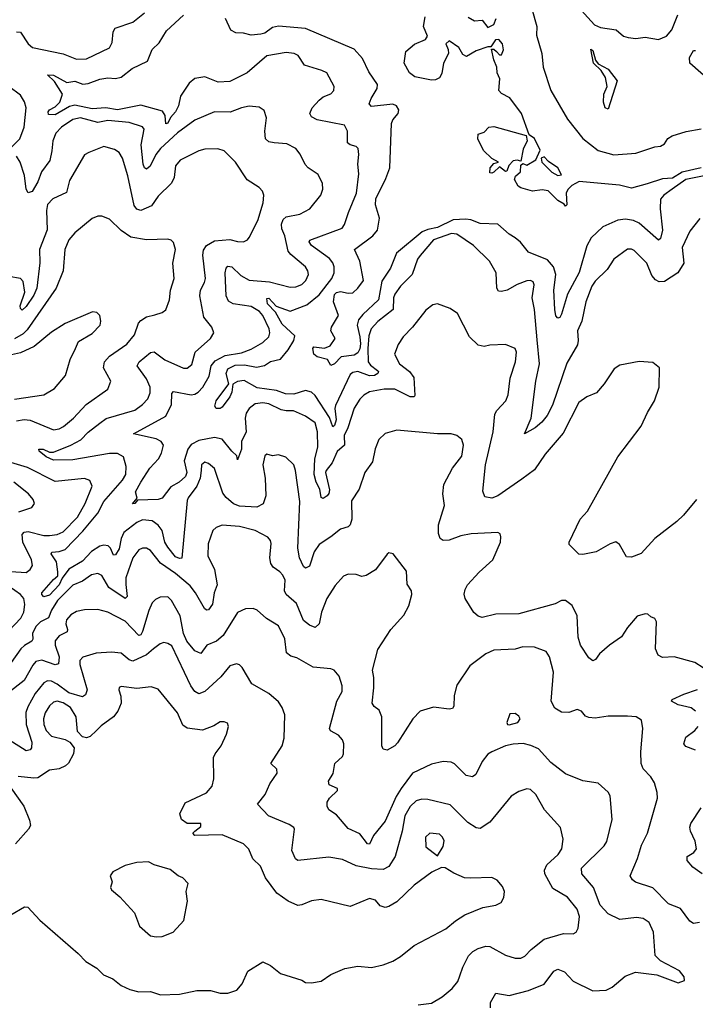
# Model space of a CAD drawing. Extents: x 2087054 to 2277909, y 548907 to 753496.
# Tile 294 of 444: x 2171111 to 2174594, y 689283 to 694360. Entities that reach past the tile are written whole.
import ezdxf

# ---------------------------------------------------------------- set-up
doc = ezdxf.new("R2010")
doc.units = 0

msp = doc.modelspace()

# ---------------------------------------------------------------- linework, layer by layer
at = {"layer": '0CON20XD'}
for points in [[(2173973, 694445), (2174075, 694332.9), (2174105, 694319.3), (2174186.4, 694306.4), (2174224.3, 694274.3), (2174247.2, 694267.3), (2174287.8, 694262.3), (2174335, 694268.9), (2174405, 694256.7), (2174445, 694275.3), (2174472.6, 694307.4), (2174504.4, 694385)], [(2171095, 694296.4), (2171115, 694295.6), (2171154.6, 694235), (2171176.7, 694216.7), (2171335, 694184), (2171405, 694155.4), (2171455, 694158.5), (2171575, 694214.3), (2171588.6, 694241.4), (2171593.4, 694296.6), (2171603.8, 694315), (2171694, 694346), (2171755, 694395.6)], [(2173750.6, 694415), (2173776.3, 694325), (2173775, 694280), (2173802.9, 694185), (2173809.2, 694115), (2173849, 693995), (2173935, 693846), (2174015, 693747.3), (2174094, 693685), (2174173.2, 693663.2), (2174288.3, 693671.7), (2174385, 693704.3), (2174415, 693708.1), (2174435, 693720), (2174453.2, 693746.8), (2174475, 693761.4), (2174547.1, 693782.9), (2174625, 693796.2)], [(2174616.7, 693335), (2174565, 693268.8), (2174525.7, 693185), (2174535.6, 693104.4), (2174504.2, 693055), (2174435, 693010.4), (2174408.2, 693008.2), (2174388.3, 693018.3), (2174370.7, 693040.7), (2174344.3, 693105), (2174278.9, 693168.9), (2174265, 693176.9), (2174243.9, 693176.1), (2174174.2, 693125), (2174138.9, 693071.1), (2174078.5, 693011.5), (2174060.5, 692985), (2174029.5, 692905), (2174009.4, 692805), (2173987.1, 692755), (2173990.8, 692705), (2173986.3, 692683.6), (2173931.8, 692588.2), (2173858, 692372), (2173831.1, 692318.9), (2173803.6, 692285), (2173767.8, 692255), (2173714, 692225), (2173747.3, 692305), (2173772.1, 692495), (2173791.1, 692585), (2173778, 692708), (2173765.3, 692865), (2173753.9, 692925), (2173762.9, 692992.9), (2173757.4, 693007.4), (2173745, 693014.2), (2173725, 693013.3), (2173676, 692995), (2173625, 692965.4), (2173595, 692957.5), (2173579.7, 692959.7), (2173571.2, 692975), (2173566.7, 693055), (2173533.5, 693115), (2173451.4, 693195), (2173365, 693253.3), (2173336.7, 693256.7), (2173243.9, 693225), (2173175, 693144.5), (2173162.5, 693125), (2173135, 693046), (2173074, 692985), (2173045.3, 692945), (2173038.8, 692925), (2173036.1, 692865), (2172957.3, 692802.7), (2172922.5, 692765), (2172910.8, 692729.2), (2172906, 692665), (2172907.7, 692595), (2172918.9, 692578.9), (2172955, 692551.5), (2172960.4, 692545), (2172957.9, 692535), (2172940, 692525), (2172915, 692523), (2172853.9, 692546.1), (2172829.1, 692540.9), (2172815, 692530.4), (2172739.1, 692370.9), (2172735.7, 692355), (2172743.4, 692296.6), (2172735, 692266.9), (2172725, 692261.1), (2172709.2, 692309.2), (2172635, 692422.5), (2172615, 692438.9), (2172585, 692447.9), (2172525, 692428.7), (2172481, 692431), (2172435, 692447.6), (2172335, 692461.9), (2172268.8, 692498.8), (2172235, 692494.4), (2172209.3, 692480.7), (2172205, 692439.2), (2172195, 692415.3), (2172155, 692362.5), (2172144.7, 692355.3), (2172125, 692355.5), (2172117.4, 692367.4), (2172124.4, 692395), (2172188.8, 692481.2), (2172175.2, 692535), (2172185, 692558.7), (2172221.3, 692578.7), (2172270.7, 692580.7), (2172331.5, 692568.5), (2172373.7, 692576.3), (2172405, 692597.5), (2172455, 692609.5), (2172495, 692657.2), (2172525.3, 692705), (2172528.9, 692728.9), (2172465, 692790.2), (2172430.7, 692850.7), (2172388.2, 692895), (2172385, 692922), (2172395, 692924.5), (2172433.1, 692883.1), (2172505, 692856.2), (2172591.4, 692888.6), (2172655, 692940.4), (2172720.8, 693025), (2172732.7, 693055), (2172733.2, 693085), (2172725.7, 693105.7), (2172707.7, 693127.7), (2172615.4, 693195), (2172604.4, 693215), (2172606.6, 693223.4), (2172774.3, 693285), (2172786.5, 693303.5), (2172805.6, 693365.6), (2172848.2, 693465), (2172860.4, 693565), (2172854.5, 693615), (2172860, 693665), (2172856, 693695), (2172845.7, 693705.7), (2172814.2, 693714.2), (2172801.2, 693725), (2172801.9, 693785), (2172785.8, 693815), (2172645, 693843.9), (2172615, 693859.4), (2172607.5, 693875), (2172619.5, 693905), (2172654.7, 693945.3), (2172675, 693961.5), (2172715, 693977.1), (2172730, 693995), (2172732.5, 694015), (2172693.8, 694085), (2172668.3, 694098.3), (2172580, 694125), (2172546.2, 694175), (2172525.4, 694185.4), (2172485, 694190.9), (2172385, 694173.1), (2172283.9, 694086.1), (2172195, 694041.5), (2172135, 694037.8), (2172065.6, 694064.4), (2172015, 694056.2), (2171985, 694032.5), (2171940.3, 693965), (2171929.8, 693915), (2171915, 693883.6), (2171888.9, 693855), (2171875, 693825.8), (2171865, 693822.2), (2171862, 693865), (2171847.5, 693887.5), (2171735, 693918.1), (2171615, 693894.2), (2171555, 693904.8), (2171485, 693900.3), (2171395, 693919.1), (2171368.7, 693911.3), (2171295, 693869.1), (2171260.7, 693870.7), (2171257.8, 693885), (2171264.6, 693895), (2171295, 693910.5), (2171318.5, 693935), (2171332.5, 693975), (2171290.6, 694040.6), (2171254.4, 694075.6), (2171285, 694074.3), (2171355, 694035.6), (2171395, 694042.7), (2171437.5, 694027.5), (2171465, 694030.2), (2171525, 694053.6), (2171565, 694059.8), (2171605, 694056.7), (2171635, 694062.9), (2171691.3, 694108.7), (2171770.4, 694145), (2171795, 694205.6), (2171829.8, 694240.2), (2171868.4, 694301.6), (2171956.6, 694383.4)], [(2172683.4, 692666.6), (2172711.8, 692678.2), (2172737.1, 692715), (2172715.6, 692755), (2172719.1, 692775), (2172755.4, 692835), (2172728.8, 692905), (2172735, 692942.7), (2172745, 692953.1), (2172765, 692958.8), (2172805, 692949.5), (2172828.2, 692951.8), (2172855, 692975.3), (2172882.8, 693015), (2172865.3, 693115), (2172838.1, 693175), (2172930.9, 693245), (2172955.5, 693275), (2172965.6, 693335.6), (2172945.6, 693405), (2172947.5, 693435), (2172999.4, 693540.6), (2173018.9, 693595), (2173027.7, 693825), (2173035, 693842.9), (2173062.9, 693875), (2173065.5, 693895.5), (2173054.2, 693915), (2173035, 693924.5), (2172925, 693911.2), (2172912.9, 693925), (2172923, 693953), (2172954.7, 694005), (2172955.7, 694025.7), (2172911, 694091), (2172878.8, 694158.8), (2172835, 694207.2), (2172585, 694313.3), (2172444.7, 694325.3), (2172415, 694318.9), (2172375, 694290.4), (2172355, 694284.1), (2172305, 694280), (2172265, 694290), (2172225, 694291.2), (2172200, 694305), (2172172, 694365)], [(2174624.7, 693595.3), (2174526.9, 693573.1), (2174477, 693543), (2174425, 693538.4), (2174346.3, 693513.7), (2174265, 693490.4), (2174203.5, 693506.5), (2173995, 693524.7), (2173956.9, 693505), (2173936.7, 693483.3), (2173928.5, 693465), (2173932.5, 693405), (2173925, 693397.5), (2173918.6, 693408.6), (2173885, 693427.5), (2173835, 693476.9), (2173805, 693482.9), (2173755, 693475.8), (2173695, 693492.5), (2173681.7, 693501.7), (2173661.2, 693535), (2173667.5, 693552.5), (2173692.5, 693575), (2173695, 693610), (2173705, 693617.5), (2173725, 693608.8), (2173772.5, 693637.5), (2173793.6, 693686.4), (2173765, 693747.5), (2173737.5, 693765), (2173697.8, 693875), (2173637.1, 693957.1), (2173595, 693979.2), (2173580.8, 693995), (2173585.8, 694055), (2173573.1, 694085), (2173571.2, 694115), (2173555, 694152.5), (2173543, 694207), (2173555, 694207.5), (2173570, 694195), (2173585, 694177.5), (2173595, 694177.5), (2173605, 694203.8), (2173600.5, 694235), (2173582, 694258), (2173564.3, 694255), (2173540, 694220), (2173525, 694220), (2173465, 694198.2), (2173415, 694169.7), (2173395, 694179.5), (2173375, 694215.5), (2173325, 694250.8), (2173308.6, 694235), (2173320.5, 694205), (2173321.5, 694185), (2173295.7, 694135), (2173287.2, 694082.8), (2173275, 694060), (2173255, 694049.2), (2173235, 694048), (2173147.5, 694065), (2173120, 694085), (2173093.3, 694135), (2173102.5, 694195), (2173146.2, 694233.8), (2173203.3, 694256.7), (2173214.2, 694275), (2173193.1, 694325), (2173201.9, 694375)], [(2173423.2, 694373.2), (2173455.8, 694354.2), (2173495, 694357.5), (2173525, 694318.8), (2173555, 694334.3), (2173567, 694365)], [(2174145, 693898), (2174130, 693905), (2174121.1, 693935), (2174122.5, 693975), (2174140, 694015), (2174131.3, 694061.3), (2174108, 694098), (2174068.8, 694135), (2174055, 694207.5), (2174065, 694200), (2174080, 694150), (2174092.5, 694132.5), (2174144.2, 694105), (2174192, 694045), (2174145, 693898)], [(2174665, 694048.5), (2174566, 694135), (2174564.2, 694165), (2174585, 694200), (2174595, 694200)], [(2171062.9, 693695), (2171112.7, 693745), (2171134.6, 693805), (2171144.1, 693905), (2171136.2, 693936.2), (2171115, 693970.5), (2171055, 694014.3)], [(2173135.8, 692775), (2173088.1, 692725), (2173062.9, 692685), (2173043.8, 692635), (2173069.2, 692585), (2173120.8, 692545), (2173143.1, 692515), (2173148.3, 692421.7), (2173144.2, 692415.8), (2173125, 692415.6), (2173045, 692455.3), (2172990, 692455), (2172915, 692440.9), (2172885, 692424.4), (2172865, 692403.1), (2172835, 692357.1), (2172803.6, 692255), (2172784.7, 692215), (2172786.5, 692165), (2172747.4, 692132.6), (2172721.9, 692075), (2172690.8, 692035), (2172688.1, 692025), (2172708.9, 691935), (2172705, 691915.7), (2172695.7, 691904.3), (2172675, 691890.8), (2172665, 691896.7), (2172658.9, 691938.9), (2172639.2, 691975), (2172630, 692015), (2172633, 692095), (2172647.5, 692155), (2172645.9, 692235), (2172635, 692280.6), (2172585.2, 692315.2), (2172522.6, 692342.6), (2172485, 692342), (2172458.6, 692348.6), (2172395, 692378.8), (2172365, 692383.6), (2172325, 692378.7), (2172294.3, 692355), (2172278.5, 692331.5), (2172273.8, 692305), (2172278.9, 692235), (2172254.8, 692185.2), (2172254.6, 692145), (2172235, 692090), (2172231.2, 692111.2), (2172205, 692134.5), (2172155, 692196.5), (2172115, 692204.8), (2172035, 692190.6), (2171995, 692168.4), (2171978.8, 692145), (2171959.8, 692085), (2171973.7, 692025), (2171966.2, 692005), (2171933.3, 691975), (2171889.8, 691950.2), (2171845, 691892.9), (2171825, 691885.6), (2171718.3, 691881.7), (2171705, 691864.2), (2171693.3, 691863.3), (2171716.7, 691893.3), (2171708.8, 691925), (2171735.8, 691975.8), (2171782.1, 692047.9), (2171826.2, 692095), (2171842.7, 692125), (2171851.9, 692165), (2171840.8, 692185), (2171815, 692198.5), (2171697.5, 692225), (2171864.7, 692315), (2171893.5, 692375), (2171895, 692432.5), (2171905, 692443.3), (2171995, 692425.8), (2172015, 692428), (2172031, 692439), (2172055, 692465.5), (2172088.8, 692521.2), (2172097.8, 692575), (2172119.1, 692600.9), (2172171.3, 692628.7), (2172255, 692642.1), (2172305, 692661.4), (2172364.5, 692695), (2172395.4, 692725), (2172401.5, 692745), (2172397.6, 692765), (2172364.2, 692835), (2172347.6, 692855), (2172305, 692880), (2172212, 692895), (2172188.4, 692908.4), (2172176.2, 692935), (2172169.8, 693055), (2172175, 693078.1), (2172185, 693088.4), (2172205, 693084.8), (2172251.3, 693041.3), (2172295, 693016.9), (2172398.7, 693008.7), (2172505, 692980.7), (2172535, 692982.9), (2172566, 692994), (2172586.8, 693015), (2172599.6, 693045), (2172597.1, 693065), (2172585.4, 693085), (2172508.3, 693148.3), (2172495.2, 693165.2), (2172477.5, 693245), (2172462, 693282), (2172461.6, 693305), (2172470.1, 693329.9), (2172485, 693343.9), (2172555, 693356.1), (2172606.9, 693385), (2172663.5, 693455), (2172673.5, 693485), (2172672.2, 693515), (2172650.8, 693560.8), (2172598.6, 693595), (2172582.7, 693612.7), (2172556.9, 693666.9), (2172535.5, 693695.5), (2172488.6, 693718.6), (2172422.5, 693725), (2172395, 693729.4), (2172378.9, 693745), (2172375.5, 693785), (2172383, 693853), (2172370.9, 693890.9), (2172345, 693909.2), (2172295, 693912.9), (2172255, 693905.6), (2172196.9, 693883.1), (2172115, 693883.9), (2172015, 693840.9), (2171925, 693776.4), (2171836.8, 693695), (2171813.1, 693665), (2171784.6, 693605), (2171765, 693589.5), (2171755, 693595.6), (2171747.1, 693615), (2171737.4, 693715), (2171753.6, 693795), (2171745, 693807.8), (2171675, 693830.2), (2171565, 693839.4), (2171515, 693829.4), (2171425, 693853.3), (2171385, 693844.8), (2171326.3, 693805), (2171298.3, 693775), (2171281.4, 693735), (2171276.4, 693683.6), (2171266.8, 693633.2), (2171223.5, 693575), (2171205, 693524.2), (2171175, 693474), (2171155, 693466.7), (2171144.5, 693485), (2171136.6, 693556.6), (2171114.7, 693624.7), (2171095.3, 693655.3)], [(2173545, 693567.5), (2173535, 693570), (2173536.2, 693595), (2173555, 693617.5), (2173580, 693625), (2173545, 693643.3), (2173502.5, 693685), (2173473.8, 693745), (2173475, 693770), (2173505, 693780), (2173530, 693805), (2173555, 693808.8), (2173723, 693763), (2173728, 693735), (2173707.5, 693692.5), (2173695, 693630), (2173676, 693636), (2173655, 693632), (2173632.2, 693607.8), (2173621.7, 693578.3), (2173615, 693577.5), (2173585, 693600), (2173555, 693573.3), (2173545, 693567.5)], [(2171525, 692278.9), (2171557.1, 692302.9), (2171704.2, 692345.8), (2171744.4, 692375), (2171771.8, 692405), (2171783.8, 692435), (2171783.9, 692465), (2171765, 692507.5), (2171717.3, 692575), (2171727.3, 692595), (2171785, 692643.8), (2171805, 692647.3), (2171859.2, 692605), (2171955, 692562.2), (2171975, 692563.3), (2171999.1, 692580.9), (2172016.2, 692645), (2172094.4, 692715), (2172112.5, 692745), (2172101.4, 692775), (2172060.8, 692825), (2172040.3, 692935), (2172043.2, 692965), (2172064.6, 693005), (2172068.4, 693025), (2172055.3, 693145), (2172059.4, 693170.6), (2172075, 693195.5), (2172115, 693219.3), (2172195, 693226.5), (2172235, 693215.7), (2172265.8, 693214.2), (2172285, 693223.8), (2172295, 693236.7), (2172338.5, 693325), (2172365.6, 693415), (2172370, 693455), (2172363.8, 693475), (2172346.2, 693495), (2172283.6, 693533.6), (2172224.6, 693624.6), (2172165, 693684.2), (2172133.1, 693693.1), (2172065, 693692.7), (2172035, 693683.8), (2171938.6, 693635), (2171913.9, 693606.1), (2171907.7, 693545), (2171893.5, 693516.5), (2171825, 693450), (2171790, 693400), (2171735, 693375.5), (2171715, 693382.5), (2171701.7, 693401.7), (2171669.2, 693555), (2171640.9, 693645), (2171623.9, 693673.9), (2171600.2, 693690.2), (2171545, 693705.6), (2171467.5, 693675), (2171445, 693663.3), (2171368.8, 693531.2), (2171352.2, 693467.8), (2171282.9, 693435), (2171255, 693406), (2171250.4, 693375), (2171253.7, 693276.4), (2171214, 693175), (2171215.3, 693105.3), (2171199.5, 692975), (2171185, 692939.1), (2171145, 692880.9), (2171125, 692862.1), (2171115, 692870), (2171113.8, 692883.8), (2171137.9, 692955), (2171129.4, 693009.4), (2171115, 693025.5), (2171055.4, 693035.4)], [(2173885, 693556.7), (2173905, 693560), (2173885.7, 693595), (2173837.7, 693627.7), (2173815, 693652.5), (2173800, 693645), (2173802.5, 693625), (2173855, 693572.5), (2173885, 693556.7)], [(2174665, 693560.1), (2174545, 693535.4), (2174475, 693486.4), (2174432.5, 693455), (2174415.3, 693434.7), (2174412.8, 693385), (2174425.3, 693274.7), (2174415, 693232), (2174405, 693223.1), (2174305, 693310.8), (2174275, 693323.7), (2174235, 693330.8), (2174195, 693326), (2174118.2, 693291.8), (2174056.9, 693235), (2174035.7, 693194.3), (2173995, 693055.7), (2173934.7, 692945), (2173905, 692842), (2173895, 692824.4), (2173885, 692820.8), (2173875, 692833.3), (2173869.1, 692865), (2173865.2, 692965), (2173875.2, 693045), (2173862.6, 693085), (2173832.1, 693122.1), (2173735, 693160.8), (2173693, 693213), (2173666.2, 693235), (2173635, 693254.2), (2173576.2, 693305), (2173485, 693308.2), (2173437.6, 693327.6), (2173411.2, 693331.2), (2173345, 693327.3), (2173265, 693287.4), (2173215, 693277.6), (2173185.8, 693265), (2173053.6, 693155), (2173022, 693078), (2172977.8, 693012.2), (2172960.4, 692915), (2172879.8, 692840.2), (2172858.6, 692811.4), (2172850.8, 692785), (2172865.5, 692724.5), (2172867.6, 692687.6), (2172865, 692662.2), (2172855, 692641.3), (2172835, 692630.3), (2172768.8, 692621.2), (2172735, 692584.4), (2172715, 692576.7), (2172697.9, 692607.9), (2172645, 692620.6), (2172627.1, 692635), (2172622, 692665), (2172628, 692672), (2172683.4, 692666.6)], [(2171095, 692291.1), (2171135, 692298), (2171165, 692294.1), (2171285, 692245.4), (2171315, 692249.6), (2171337.6, 692262.4), (2171389.4, 692305), (2171454.7, 692375.3), (2171565, 692454.2), (2171580.6, 692495), (2171543.6, 692565), (2171548.5, 692595), (2171575, 692625.4), (2171663.7, 692686.3), (2171702.7, 692735), (2171723.6, 692795), (2171735, 692808.9), (2171765, 692827.9), (2171808.6, 692838.6), (2171845, 692850), (2171865, 692864), (2171883.5, 692915), (2171888.2, 692965), (2171908.1, 693025), (2171900, 693105), (2171914.3, 693175), (2171905, 693210), (2171892.9, 693222.9), (2171875, 693228.1), (2171765, 693224.5), (2171685, 693238.4), (2171635, 693273.1), (2171575, 693331.4), (2171535, 693347.1), (2171515, 693347.1), (2171485, 693334.2), (2171395, 693260), (2171364.6, 693225), (2171343.9, 693175), (2171336, 693064), (2171299.1, 692975), (2171149.5, 692760.5), (2171129.9, 692740.1), (2171085, 692713.3)], [(2174600, 691885), (2174532.5, 691805), (2174498.6, 691771.4), (2174385, 691684), (2174315, 691606.7), (2174265, 691588), (2174239.3, 691589.3), (2174203, 691653), (2174185, 691667.5), (2174155, 691657.5), (2174083.4, 691616.6), (2174015, 691601.2), (2173993.6, 691603.6), (2173943.6, 691653.6), (2173943.3, 691665), (2174000.6, 691785), (2174037.5, 691825), (2174193.9, 692105), (2174315.5, 692264.5), (2174347.5, 692335), (2174384.3, 692395), (2174407.5, 692465), (2174410, 692565), (2174375, 692592.5), (2174305, 692597.5), (2174205, 692578), (2174175, 692558.8), (2174125, 692481.2), (2174085, 692435.8), (2174035, 692414.3), (2173994.2, 692385), (2173912.3, 692227.7), (2173819.9, 692120.1), (2173765, 692037.9), (2173700.2, 691989.8), (2173576.2, 691905), (2173545, 691892.5), (2173509.4, 691899.4), (2173498.7, 691928.7), (2173513.2, 692065), (2173552.9, 692235), (2173561.2, 692325), (2173571.1, 692345), (2173616.7, 692395), (2173630, 692425), (2173638.9, 692511.1), (2173666.7, 692595), (2173671.9, 692645), (2173665, 692663.8), (2173615, 692684), (2173535, 692681.4), (2173505, 692674), (2173475, 692680.8), (2173429.4, 692725), (2173368, 692845), (2173330.3, 692870.3), (2173265, 692894.4), (2173240.9, 692889.1), (2173205, 692861.4), (2173135.8, 692775)], [(2171085, 692403.5), (2171235.4, 692424.6), (2171291.5, 692458.5), (2171346.7, 692525), (2171372.4, 692607.6), (2171398.6, 692665), (2171415, 692700), (2171485, 692741.9), (2171525.6, 692785), (2171530, 692805), (2171524.2, 692834.2), (2171509.5, 692849.5), (2171486.4, 692853.6), (2171345, 692792.9), (2171275, 692747.8), (2171185.8, 692674.2), (2171115, 692642.2), (2171068.8, 692631.2)], [(2174635, 691018.1), (2174591.2, 691045), (2174485.8, 691074.2), (2174425, 691071.4), (2174402.4, 691082.4), (2174389.4, 691115), (2174393.3, 691255), (2174385, 691272.5), (2174365, 691280), (2174350, 691295), (2174335, 691296.2), (2174295, 691283.8), (2174244.3, 691225), (2174213.2, 691176.8), (2174151.2, 691135), (2174100.5, 691089.5), (2174079.5, 691060.5), (2174065, 691053.3), (2174045, 691068.8), (2174001.9, 691135), (2173990.4, 691175), (2173984.5, 691285), (2173958.9, 691338.9), (2173925, 691364.3), (2173905, 691365.5), (2173871.9, 691348.1), (2173685, 691295.5), (2173565, 691294.6), (2173495, 691276.9), (2173475, 691283.4), (2173453.1, 691303.1), (2173407.3, 691375), (2173403.1, 691396.9), (2173407.6, 691422.4), (2173420, 691445), (2173479.5, 691510.5), (2173550.8, 691575), (2173590, 691665), (2173592.3, 691692.3), (2173588.8, 691708.8), (2173576, 691716), (2173438.7, 691708.7), (2173385, 691698.9), (2173325, 691675.6), (2173295, 691674), (2173278.8, 691685), (2173269.5, 691709.5), (2173269.4, 691755), (2173300.5, 691855), (2173292.7, 691915), (2173297.2, 691962.8), (2173342, 692048), (2173391.1, 692108.9), (2173398.9, 692165), (2173390, 692195), (2173365.6, 692215.6), (2173336.1, 692223.9), (2173265, 692223.5), (2173055, 692243.1), (2172994.5, 692225.5), (2172962.9, 692195), (2172943.2, 692146.8), (2172930.7, 692079.3), (2172890, 692025), (2172861.7, 691938.3), (2172821.9, 691878.1), (2172823.3, 691785), (2172815.3, 691754.7), (2172805, 691744.4), (2172765, 691733.3), (2172715, 691692.7), (2172655, 691653.5), (2172630, 691615), (2172605, 691542.2), (2172585, 691530.8), (2172575, 691540.8), (2172552.9, 691585), (2172545.3, 691635.3), (2172555.7, 691875), (2172533.6, 692035), (2172524.4, 692065), (2172483.8, 692103.8), (2172445, 692115.6), (2172415, 692110), (2172385, 692118.8), (2172375, 692110), (2172364.6, 692065), (2172377.3, 691995), (2172380.4, 691905), (2172366.3, 691863.7), (2172333.5, 691846.5), (2172245, 691851.1), (2172213.5, 691863.5), (2172175.2, 691895.2), (2172158.6, 691918.6), (2172115, 692045.6), (2172085, 692071.4), (2172065, 692078.1), (2172049.4, 692065), (2172047.3, 692035), (2172041.1, 691995), (2172024.1, 691955), (2171980, 691895), (2171975, 691880), (2171947.4, 691582.6), (2171935, 691581.1), (2171915, 691590.4), (2171875, 691640), (2171860.4, 691665), (2171845.3, 691725), (2171825, 691753.3), (2171795, 691775.3), (2171745, 691780.6), (2171715, 691767.4), (2171647.4, 691715), (2171634.2, 691685), (2171625, 691631.4), (2171605, 691600), (2171595, 691599.2), (2171579.6, 691635), (2171567, 691647), (2171545, 691650.9), (2171525, 691645.6), (2171482.4, 691617.6), (2171435, 691567.3), (2171363.9, 691526.1), (2171330.6, 691479.4), (2171315, 691446.2), (2171265, 691392.7), (2171235, 691384.4), (2171225.6, 691395), (2171225.5, 691405), (2171286.3, 691473.6), (2171307.3, 691492.7), (2171308.2, 691511.8), (2171301, 691565), (2171273.3, 691605), (2171276.3, 691613.7), (2171315, 691617), (2171345, 691627.8), (2171437.2, 691722.8), (2171515, 691814.7), (2171545.5, 691874.5), (2171641.6, 691985), (2171657.9, 692015), (2171660.3, 692055), (2171646.2, 692105), (2171615, 692123.2), (2171575, 692123.4), (2171385, 692090.9), (2171285, 692088.2), (2171248.1, 692105), (2171211.2, 692135), (2171210, 692145), (2171232.5, 692145), (2171265, 692130), (2171285, 692129.4), (2171375, 692165.9), (2171427.2, 692192.8), (2171465, 692233.3), (2171525, 692278.9)], [(2171065, 691514.2), (2171145, 691510), (2171165, 691524.5), (2171177.5, 691545), (2171173.1, 691575), (2171127.8, 691665), (2171125, 691705.6), (2171135, 691716.6), (2171155, 691719.8), (2171235, 691700.5), (2171265, 691699.7), (2171305, 691705.3), (2171335, 691718.9), (2171409.3, 691795), (2171448.6, 691865), (2171484.4, 691955), (2171473.6, 691983.6), (2171445, 691993.5), (2171295, 691978.9), (2171151.1, 692051.1), (2171065, 692075.9)], [(2171107.2, 691822.7), (2171173.8, 691845), (2171187.5, 691865), (2171180, 691885), (2171156.9, 691915), (2171081.4, 691975)], [(2174616, 689704), (2174585, 689700), (2174565, 689710.8), (2174517, 689777), (2174455, 689800.3), (2174375, 689882.7), (2174285, 689913.3), (2174270, 689925), (2174258.9, 689945), (2174296.9, 690035), (2174317.4, 690102.6), (2174348.2, 690165), (2174400, 690345), (2174398.1, 690375), (2174383.1, 690425), (2174365.3, 690455.3), (2174326.1, 690496.1), (2174315.4, 690525), (2174313.8, 690585), (2174324.3, 690705.7), (2174317.3, 690747.3), (2174288.8, 690765), (2174245, 690769.2), (2174145, 690768.9), (2174077.8, 690757.8), (2174045, 690761.4), (2174028.3, 690768.3), (2174007.1, 690795), (2173985, 690802.2), (2173942.3, 690787.7), (2173905, 690789.8), (2173869.1, 690809.1), (2173850.4, 690845), (2173862.9, 690995), (2173842.9, 691075), (2173825, 691101.2), (2173765, 691124), (2173705.8, 691125.8), (2173665, 691113.3), (2173555, 691108.1), (2173515, 691090), (2173431.9, 691028.1), (2173365, 690928), (2173351.1, 690875), (2173349.4, 690820.6), (2173342.5, 690807.5), (2173325, 690804.2), (2173244.4, 690815.6), (2173176.4, 690793.6), (2173138.1, 690755), (2173059.5, 690630.5), (2173045, 690615.7), (2173005, 690594), (2172985, 690598.8), (2172977.5, 690615), (2172977.5, 690765), (2172965, 690798.8), (2172937.9, 690817.9), (2172927.5, 690835), (2172937.3, 690915), (2172937.7, 690967.7), (2172929.5, 691005), (2172957.6, 691112.4), (2173024, 691216), (2173090.9, 691289.1), (2173116.7, 691336.7), (2173133.3, 691395), (2173131.2, 691415), (2173108.8, 691448.8), (2173105.6, 691515.6), (2173036.2, 691605), (2173015, 691610), (2173005, 691603.3), (2172945, 691523.8), (2172896.8, 691493.2), (2172875, 691489.2), (2172845, 691498.6), (2172805, 691500.8), (2172780.3, 691489.7), (2172737.6, 691442.4), (2172695, 691375.8), (2172667.9, 691305), (2172655, 691244), (2172635, 691225.6), (2172605, 691237.5), (2172575, 691261.8), (2172538.7, 691348.7), (2172484.5, 691395), (2172476.9, 691415), (2172479.5, 691469.5), (2172468.2, 691495), (2172451.9, 691511.9), (2172417.2, 691537.3), (2172405.3, 691555), (2172401.6, 691585), (2172408.5, 691658.5), (2172404.4, 691675), (2172391.2, 691691.2), (2172325.8, 691725.8), (2172245, 691746), (2172155, 691753.3), (2172125, 691741.4), (2172107.5, 691725), (2172083.1, 691656.9), (2172081.5, 691595), (2172116.2, 691525), (2172128.8, 691445), (2172114.7, 691405), (2172105, 691346.2), (2172085, 691317.1), (2172075, 691315.7), (2172063.4, 691323.4), (2172018.1, 691405), (2171990.2, 691440.2), (2171915, 691503.8), (2171837, 691557), (2171785, 691621.9), (2171765, 691634.5), (2171745, 691635.5), (2171725, 691626.5), (2171695, 691584.3), (2171658.7, 691481.3), (2171657.8, 691447.8), (2171665.8, 691385), (2171655.3, 691374.7), (2171571.7, 691431.7), (2171535, 691493.5), (2171515, 691503.9), (2171482, 691498), (2171435, 691463.9), (2171385, 691444.7), (2171307, 691365), (2171274.7, 691315.3), (2171259.2, 691275), (2171219.2, 691255), (2171195, 691231.6), (2171176.7, 691195), (2171178.9, 691165), (2171174.2, 691155.8), (2171136.4, 691133.6), (2171118.1, 691115), (2171067, 691045)], [(2171055, 691208.5), (2171117, 691273), (2171131.9, 691305), (2171137.3, 691345), (2171132.5, 691375), (2171116.2, 691395), (2171057.6, 691437.6)], [(2173539.1, 689265), (2173538.6, 689291.4), (2173565, 689340.8), (2173635, 689327.9), (2173734.5, 689354.5), (2173815, 689386.2), (2173865, 689452.9), (2173885, 689463.3), (2173920.5, 689450.5), (2173965, 689402.1), (2174065, 689352.9), (2174135, 689355.6), (2174165, 689371.9), (2174232.2, 689427.8), (2174285, 689448.9), (2174395, 689434.2), (2174505, 689393.8), (2174537.5, 689405), (2174536.7, 689425), (2174513.3, 689455), (2174415, 689507.1), (2174387.1, 689535), (2174378.1, 689655), (2174356, 689705), (2174325, 689725.7), (2174291.1, 689731.1), (2174205, 689719.6), (2174145, 689750), (2174103.8, 689793.8), (2174068.4, 689885), (2174008.5, 689955), (2174006.9, 689985), (2174125, 690099.2), (2174138.6, 690121.4), (2174165.6, 690235), (2174155, 690357.5), (2174145, 690376.7), (2174093, 690423), (2174015, 690434.4), (2173925, 690470.6), (2173849.8, 690529.8), (2173785, 690599.2), (2173747, 690617), (2173707.5, 690627.5), (2173654.6, 690624.6), (2173615, 690614.7), (2173545, 690584.5), (2173525, 690571.9), (2173494.7, 690535.3), (2173462.5, 690467.5), (2173445, 690455.7), (2173412.7, 690462.7), (2173352.8, 690522.8), (2173335, 690531.5), (2173295, 690534.3), (2173235, 690520.7), (2173135.4, 690475), (2173077.8, 690395), (2173051.7, 690355), (2172995, 690226.9), (2172936, 690154), (2172915, 690109.2), (2172905, 690110), (2172865, 690161.9), (2172805, 690189.2), (2172745, 690260), (2172705, 690286), (2172696.7, 690305), (2172696.9, 690325), (2172707.8, 690345), (2172750, 690385), (2172750, 690395), (2172706.7, 690415), (2172704, 690434), (2172726.5, 690473.5), (2172735.8, 690525), (2172775, 690560), (2172781.4, 690575), (2172781.8, 690625), (2172775.9, 690645.9), (2172755, 690670.6), (2172713.6, 690693.6), (2172708.9, 690705), (2172745.6, 690845), (2172774.3, 690895), (2172774.3, 690925), (2172758, 690975), (2172732.5, 691005), (2172715, 691012), (2172625, 691020.9), (2172539.3, 691069.3), (2172508.5, 691078.5), (2172486.5, 691095), (2172477.7, 691167.7), (2172445.6, 691235), (2172382.9, 691272.9), (2172335, 691314.2), (2172315, 691324.2), (2172275, 691321.9), (2172235, 691302.5), (2172159.6, 691185), (2172126.4, 691155), (2172075.9, 691134.1), (2172045, 691091.9), (2172015, 691104.7), (2171973.5, 691155), (2171956, 691195), (2171938, 691285), (2171894, 691365), (2171875, 691384), (2171835, 691382.5), (2171810.7, 691369.3), (2171795, 691352), (2171776.7, 691313.3), (2171745, 691205.6), (2171735, 691187.8), (2171725, 691184.5), (2171655, 691257.7), (2171565, 691305.4), (2171515, 691318.8), (2171445, 691316.2), (2171405, 691308.2), (2171375, 691291.5), (2171353.2, 691265), (2171350, 691245), (2171358.5, 691215), (2171356, 691204), (2171315, 691182.2), (2171293.6, 691156.4), (2171294.2, 691135), (2171315.7, 691075), (2171311.6, 691038.4), (2171295, 691032.4), (2171225, 691057.9), (2171195, 691050), (2171178.5, 691031.5), (2171135, 690953.2), (2171049.1, 690885)], [(2173380.9, 689429.1), (2173396, 689475), (2173425, 689531.9), (2173446.9, 689555), (2173475, 689570), (2173515, 689582.7), (2173535, 689581.5), (2173615, 689535.6), (2173665, 689520.5), (2173695, 689521.1), (2173715, 689530.6), (2173747.1, 689565), (2173815, 689618.5), (2173915, 689647.8), (2173965, 689646.9), (2173980, 689655), (2173990.6, 689675), (2173996.4, 689735), (2173985, 689774), (2173935.6, 689835), (2173859.3, 689879.3), (2173818.5, 689955), (2173817.5, 689975), (2173828.7, 690001.3), (2173886.5, 690055), (2173906.5, 690085), (2173912.2, 690135), (2173899.2, 690195), (2173817.1, 690285), (2173772.5, 690365), (2173745, 690390.8), (2173725, 690393.8), (2173685, 690380), (2173644.6, 690355.4), (2173535, 690221.4), (2173485, 690189.2), (2173465, 690192.9), (2173420.8, 690220.8), (2173330.7, 690310.7), (2173215, 690338.9), (2173185, 690340.9), (2173155, 690332.7), (2173125, 690302.2), (2173097.4, 690255), (2173082.6, 690175), (2173046.5, 690045), (2173015, 689992.5), (2172985, 689978.5), (2172925, 689981.6), (2172845, 689997.2), (2172775, 690030), (2172705, 690042), (2172545, 690023.8), (2172533.6, 690033.6), (2172514.5, 690075.5), (2172527.5, 690185), (2172523.8, 690195), (2172500.5, 690210.5), (2172393.8, 690255), (2172337.5, 690315), (2172376, 690365), (2172400.7, 690419.3), (2172438.8, 690475), (2172437.5, 690495), (2172406.2, 690525), (2172464.3, 690615), (2172475.5, 690654.5), (2172477.5, 690775), (2172464, 690814), (2172445, 690842.5), (2172395, 690885.6), (2172308, 690935), (2172258.8, 691018.8), (2172245, 691033.3), (2172228.8, 691038.8), (2172195, 691028.8), (2172148.3, 690971.7), (2172065, 690896.4), (2172035, 690883.1), (2172015, 690896.5), (2171993.9, 690925), (2171895, 691130.5), (2171875, 691143.5), (2171855, 691147.5), (2171835, 691141.5), (2171800.8, 691115), (2171765.2, 691084.8), (2171695, 691051.4), (2171675, 691058.2), (2171635, 691092.9), (2171585, 691098.1), (2171505, 691093.3), (2171436.9, 691073.1), (2171421.5, 691055), (2171420.9, 691035), (2171459.6, 690905), (2171451.4, 690878.6), (2171435, 690868.2), (2171365, 690888.3), (2171305, 690933.9), (2171275, 690949), (2171255, 690950.5), (2171235, 690940.7), (2171191.9, 690885), (2171153.3, 690816.7), (2171143.2, 690786.8), (2171144.7, 690725.3), (2171173.6, 690635), (2171172.9, 690605), (2171165, 690594.2), (2171145, 690589.4), (2171055, 690646.7)], [(2171065, 689744.4), (2171136.1, 689786.1), (2171153.8, 689783.8), (2171215, 689716.7), (2171413.3, 689545), (2171452.7, 689502.7), (2171508.8, 689468.8), (2171544.2, 689435), (2171591.9, 689415), (2171635, 689379.4), (2171679.7, 689359.7), (2171725, 689347.5), (2171785, 689348.9), (2171837.6, 689332.4), (2171935, 689335.6), (2172025, 689354.4), (2172095, 689354.2), (2172145, 689340.8), (2172185, 689340), (2172230, 689355), (2172258.8, 689388.8), (2172286.8, 689453.2), (2172365, 689502), (2172405, 689482.5), (2172455, 689440.8), (2172565, 689407.5), (2172585, 689395.7), (2172615, 689392.9), (2172665, 689402.5), (2172715, 689436.9), (2172787.3, 689467.3), (2172855, 689479.4), (2172925, 689472.9), (2172985, 689485.8), (2173034.3, 689505.7), (2173075, 689530), (2173145, 689586), (2173308.6, 689671.4), (2173357.4, 689712.6), (2173406.6, 689743.4), (2173498.6, 689781.4), (2173565.5, 689794.5), (2173592.7, 689807.3), (2173607.3, 689832.7), (2173610.8, 689865), (2173600.9, 689890.9), (2173573.4, 689923.4), (2173545, 689936.5), (2173437.6, 689932.4), (2173405, 689934.4), (2173348.7, 689958.7), (2173305, 689986), (2173285, 689988.8), (2173235.6, 689964.4), (2173145, 689897.1), (2173055, 689810.4), (2173015, 689787.5), (2172995, 689782.7), (2172970.4, 689790.4), (2172945, 689820.6), (2172915, 689828.2), (2172815, 689787.1), (2172665, 689823.5), (2172615, 689817.1), (2172565, 689795.4), (2172545, 689792.9), (2172495, 689813.8), (2172436.4, 689856.4), (2172378.5, 689935), (2172352.2, 689995), (2172313.5, 690033.5), (2172292.1, 690082.1), (2172265, 690110), (2172155, 690155.8), (2172013.7, 690153.7), (2172003.3, 690165), (2172014.4, 690175.6), (2172045, 690198.8), (2172044.3, 690214.3), (2171975, 690215.8), (2171946, 690235), (2171937.5, 690265), (2171965, 690321.2), (2172075, 690373.6), (2172102.9, 690407.1), (2172111.5, 690445), (2172110.5, 690555), (2172118.6, 690575), (2172149.4, 690615), (2172177.1, 690675), (2172188.6, 690715), (2172182.7, 690732.7), (2172165, 690740), (2172145, 690738.6), (2172111.5, 690718.5), (2172053.6, 690696.4), (2171975, 690706.5), (2171951.5, 690721.5), (2171925, 690785.8), (2171825, 690908.1), (2171789.7, 690919.7), (2171715, 690910.7), (2171635, 690920.8), (2171624.4, 690915.6), (2171622.5, 690905), (2171632.3, 690872.3), (2171634.6, 690835), (2171617.5, 690795), (2171595, 690765.4), (2171530.7, 690719.3), (2171508, 690695), (2171475, 690662.8), (2171455, 690656.8), (2171435, 690662.7), (2171410, 690690), (2171402.4, 690765), (2171372.5, 690812.5), (2171335, 690836.7), (2171305, 690846.2), (2171285, 690841.1), (2171265, 690820.9), (2171242.4, 690785), (2171234.2, 690755), (2171236.4, 690725), (2171248.1, 690695), (2171275, 690664.7), (2171345, 690648.4), (2171370.6, 690635), (2171392.2, 690605), (2171388.5, 690575), (2171363.4, 690526.6), (2171348.3, 690511.7), (2171315, 690496.5), (2171265, 690490.5), (2171205, 690451.2), (2171185, 690448.2), (2171103.3, 690456.7)], [(2174595.7, 690795), (2174572.1, 690812.1), (2174505, 690827.7), (2174471.2, 690845), (2174474, 690855), (2174535, 690881.2), (2174605, 690906.2)], [(2173635, 690724.6), (2173679.4, 690735), (2173692, 690755), (2173685, 690768.8), (2173665, 690782), (2173638.8, 690781.2), (2173622, 690735), (2173626.2, 690726.2), (2173635, 690724.6)], [(2174595, 690592.5), (2174545, 690612.9), (2174534.4, 690625), (2174545, 690660), (2174592, 690695), (2174608, 690715)], [(2171065, 690398.6), (2171132.1, 690305), (2171162.3, 690232.3), (2171166.4, 690205), (2171156.5, 690185), (2171089.7, 690110.3)], [(2174630, 689955), (2174580.7, 689990.7), (2174551.4, 690025), (2174552.5, 690045), (2174585.8, 690065), (2174600, 690085), (2174593.4, 690123.4), (2174569.2, 690175), (2174565.9, 690195.9), (2174571.4, 690215), (2174625, 690295.8)], [(2173265, 690047.5), (2173295, 690096.7), (2173299.4, 690125), (2173290.6, 690145), (2173275, 690160.6), (2173225, 690165.5), (2173202.7, 690145), (2173204.5, 690095), (2173265, 690047.5)], [(2171815, 689630), (2171845, 689632), (2171903.3, 689655), (2171956.7, 689715), (2171976.7, 689815), (2171968.8, 689865), (2171980, 689905), (2171952.5, 689935), (2171927.5, 689945), (2171887.7, 689977.7), (2171805, 690001.2), (2171775, 690016.9), (2171715, 690013.8), (2171655, 689998.1), (2171591.2, 689965), (2171577.5, 689945), (2171587.5, 689915), (2171580, 689885), (2171585, 689873.3), (2171627.7, 689837.7), (2171704, 689755), (2171728.8, 689685), (2171785, 689636.7), (2171815, 689630)], [(2173165, 689280.6), (2173235, 689288), (2173289.1, 689320.9), (2173340.8, 689365), (2173369.6, 689400.4), (2173380.9, 689429.1)]]:
    msp.add_lwpolyline(points, dxfattribs=at)

doc.saveas('drawing.dxf')
